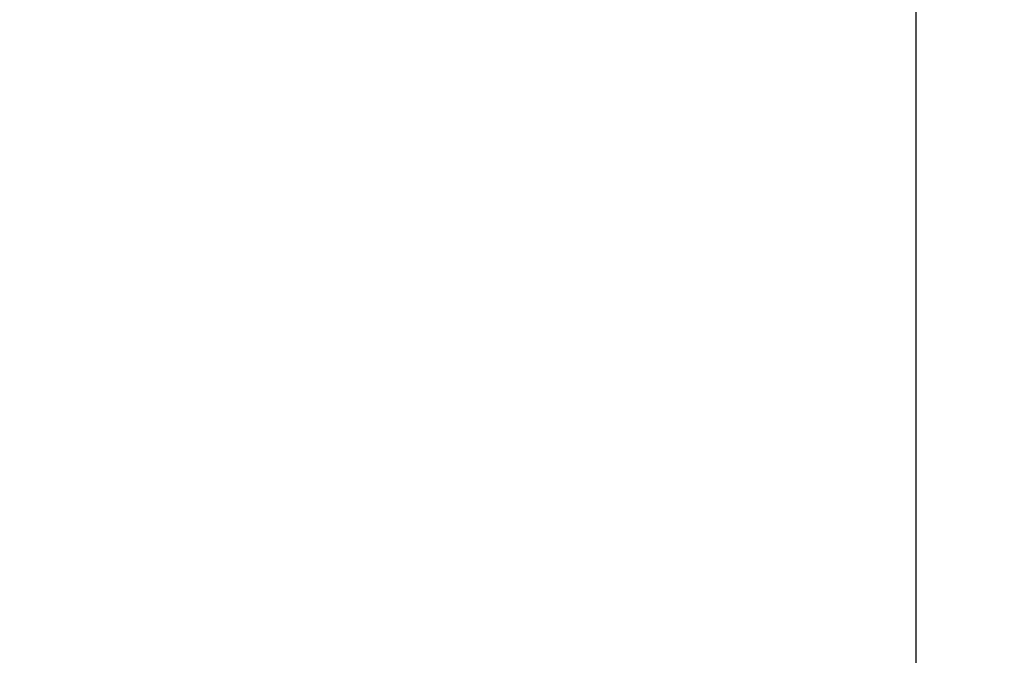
# Model space of a CAD drawing. Extents: x 0 to 80, y 0 to 80.
# Tile 257 of 656: x 8.647789 to 8.648101, y 35.421878 to 35.42208. Entities that reach past the tile are written whole.
import ezdxf

# ---------------------------------------------------------------- set-up
doc = ezdxf.new("R2010")
doc.units = 0
doc.header["$LTSCALE"] = 25.4
doc.layers.get('0').update_dxf_attribs({"color": 13, "linetype": 'CONTINUOUS'})

# ---------------------------------------------------------------- blocks, each defined once
blk = doc.blocks.new('ORBIT-I-KINKIET-20-7806-78')
at = {"color": 7}
blk.add_line((25.04468727, 35.64608002, 343.57034302), (25.04468727, 35.76836014, 343.57034302), dxfattribs=at)
mesh = blk.add_polyface(dxfattribs=at)
corners = [(25.04468727, 35.76836014, 343.57034302), (24.31997681, 35.64608002, 343.13531494), (25.04468727, 35.64608002, 343.57034302)]
mesh.append_faces([[corners[k] for k in face] for face in [(0, 1, 2)]], dxfattribs={"color": 7})
mesh = blk.add_polyface(dxfattribs=at)
corners = [(25.04468727, 35.76836014, 343.57034302), (24.31997681, 35.76836014, 343.13531494), (24.31997681, 35.64608002, 343.13531494)]
mesh.append_faces([[corners[k] for k in face] for face in [(0, 1, 2)]], dxfattribs={"color": 7})
mesh = blk.add_polyface(dxfattribs=at)
corners = [(25.48274612, 35.64608002, 303.72213745), (24.77451897, 35.76836014, 304.12255859), (25.48274612, 35.76836014, 303.72213745)]
mesh.append_faces([[corners[k] for k in face] for face in [(0, 1, 2)]], dxfattribs={"color": 7})
mesh = blk.add_polyface(dxfattribs=at)
corners = [(25.48274612, 35.64608002, 303.72213745), (24.77451897, 35.64608002, 304.12255859), (24.77451897, 35.76836014, 304.12255859)]
mesh.append_faces([[corners[k] for k in face] for face in [(0, 1, 2)]], dxfattribs={"color": 7})

msp = doc.modelspace()

# ---------------------------------------------------------------- block references
at = {"color": 0}
msp.add_blockref('ORBIT-I-KINKIET-20-7806-78', (-16.39661407, -0.34607825, -57.5), dxfattribs=at)

doc.saveas('drawing.dxf')
